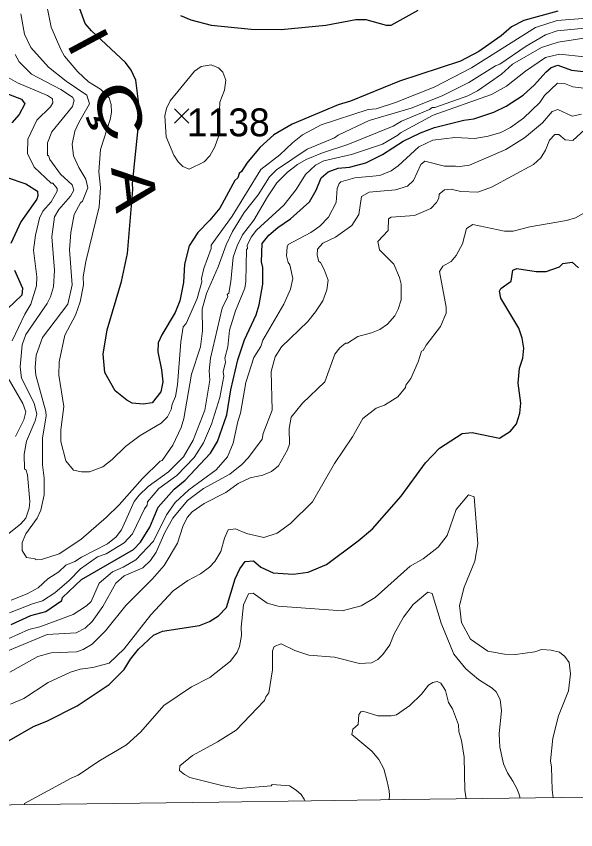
# Model space of a CAD drawing. Extents: x 265.7 to 292.1, y 7676.2 to 7704.2.
# Drawn here: x 276.665 to 278.272, y 7676.25 to 7678.586 of the extents above; entities that cross this region are included whole.
import ezdxf
from ezdxf.enums import TextEntityAlignment as Align

# ---------------------------------------------------------------- set-up
doc = ezdxf.new("R2010")
doc.units = 0
doc.header["$LTSCALE"] = 0.032
for name, color, linetype, lineweight in [('1', 7, 'Continuous', 25), ('2', 7, 'Continuous', 13), ('21', 7, 'Continuous', 25), ('63', 7, 'Continuous', 25)]:
    doc.layers.add(name, color=color, linetype=linetype, lineweight=lineweight)
doc.layers.add('61', color=7, linetype='Continuous')

msp = doc.modelspace()

# ---------------------------------------------------------------- linework, layer by layer
at = {"layer": '1'}
for points in [[(278.2205, 7678.6005), (278.1232, 7678.5741), (278.0881, 7678.5558), (278.0586, 7678.5295), (277.9939, 7678.4848), (277.9413, 7678.4568), (277.7657, 7678.3994), (277.6253, 7678.3427), (277.5901, 7678.3316), (277.4577, 7678.2765), (277.405, 7678.2454), (277.3651, 7678.2095), (277.3276, 7678.164), (277.3125, 7678.1401), (277.3053, 7678.1345), (277.3013, 7678.1225), (277.2933, 7678.1145), (277.2502, 7678.0355), (277.2215, 7678.0004), (277.1864, 7677.9653), (277.1624, 7677.927), (277.1481, 7677.8743), (277.1457, 7677.8217), (277.1353, 7677.769), (277.1217, 7677.7355), (277.0834, 7677.6717), (277.0731, 7677.6485), (277.0715, 7677.6222), (277.0826, 7677.5711), (277.0866, 7677.536), (277.081, 7677.5073), (277.0555, 7677.4762), (277.03, 7677.4722), (276.9981, 7677.4754), (276.9829, 7677.4833), (276.9494, 7677.5105), (276.9198, 7677.5631), (276.9151, 7677.6158), (276.9262, 7677.686), (276.9677, 7677.8249), (276.9853, 7677.9047), (277.0004, 7678.0882), (276.9996, 7678.1058), (277.0156, 7678.2638), (277.0172, 7678.334), (277.0092, 7678.4026), (276.9956, 7678.4313), (276.9789, 7678.4537), (276.8815, 7678.5446), (276.8632, 7678.5654), (276.8097, 7678.7138)], [(277.1369, 7678.5885), (277.1672, 7678.5757), (277.2247, 7678.5606), (277.3396, 7678.5486), (277.4258, 7678.5478), (277.555, 7678.5606), (277.6412, 7678.5765), (277.6699, 7678.5773), (277.7274, 7678.5606), (277.7418, 7678.5606), (277.82, 7678.6037)], [(277.9796, 7678.2917), (278.037, 7678.3108), (278.0721, 7678.3284), (278.1216, 7678.3595), (278.1543, 7678.389), (278.1862, 7678.4257), (278.2022, 7678.4393), (278.2213, 7678.4457), (278.2604, 7678.4313), (278.2947, 7678.4273)], [(276.5975, 7678.3794), (276.6805, 7678.3483), (276.69, 7678.3348), (276.6741, 7678.3044), (276.6525, 7678.2797)], [(277.6699, 7678.1656), (277.7178, 7678.1887), (277.7769, 7678.227), (277.8263, 7678.2518), (277.867, 7678.2669), (277.9508, 7678.2877), (277.9796, 7678.2917)], [(276.6502, 7676.8394), (276.7076, 7676.8649), (276.7507, 7676.8769), (276.7962, 7676.9088), (276.7978, 7676.9168), (276.8528, 7676.9686), (277.002, 7677.0548), (277.022, 7677.0764), (277.0491, 7677.1195), (277.0731, 7677.1769), (277.1185, 7677.228), (277.1505, 7677.2543), (277.2231, 7677.3317), (277.243, 7677.3653), (277.2702, 7677.4419), (277.2813, 7677.5137), (277.3013, 7677.5999), (277.3212, 7677.6573), (277.3547, 7677.7291), (277.3635, 7677.7578), (277.3739, 7677.8169), (277.3731, 7677.8648), (277.3699, 7677.8807), (277.3715, 7677.9334), (277.3906, 7677.9573), (277.4162, 7677.9797), (277.4529, 7678.0044), (277.5072, 7678.0531), (277.5271, 7678.0866), (277.5407, 7678.1217), (277.5614, 7678.1393), (277.5901, 7678.1496), (277.6221, 7678.1528), (277.6699, 7678.1656)], [(276.6366, 7678.1241), (276.6932, 7678.1049), (276.7267, 7678.0834), (276.7275, 7678.0706), (276.7243, 7678.0611), (276.6781, 7677.9956), (276.6493, 7677.9334)], [(278.053, 7677.7969), (278.0577, 7677.8041), (278.0865, 7677.8257), (278.0913, 7677.8568), (278.1032, 7677.8616), (278.1583, 7677.8528), (278.187, 7677.8528), (278.2253, 7677.8664), (278.2357, 7677.8759), (278.262, 7677.8799), (278.2804, 7677.864)], [(276.6605, 7677.8568), (276.6829, 7677.8057), (276.6813, 7677.785), (276.6398, 7677.7459)], [(278.1112, 7677.5759), (278.12, 7677.6046), (278.1232, 7677.6334), (278.1184, 7677.6621), (278.1088, 7677.6908), (278.0577, 7677.777), (278.053, 7677.7969)], [(276.6382, 7676.5026), (276.7148, 7676.5465), (276.7547, 7676.5633), (276.8401, 7676.6064), (276.9318, 7676.667), (276.9749, 7676.7101), (276.9933, 7676.7396), (277.0164, 7676.7684), (277.0595, 7676.8091), (277.0858, 7676.8202), (277.1912, 7676.837), (277.2199, 7676.8482), (277.2462, 7676.8641), (277.2694, 7676.8881), (277.2941, 7676.9711), (277.3077, 7676.9998), (277.3228, 7677.0205), (277.3468, 7677.0221), (277.3683, 7677.0038), (277.4034, 7676.9878), (277.4609, 7676.9838), (277.504, 7676.9894), (277.5566, 7677.0117), (277.6476, 7677.0796), (277.6883, 7677.1147), (277.7713, 7677.208), (277.8407, 7677.3038), (277.8806, 7677.3461), (277.946, 7677.3876), (277.9748, 7677.3908), (278.0538, 7677.3748), (278.0849, 7677.3948), (278.1024, 7677.4155), (278.112, 7677.4466), (278.1144, 7677.4754), (278.1072, 7677.5328), (278.1112, 7677.5759)]]:
    msp.add_lwpolyline(points, dxfattribs=at)
at = {"layer": '2'}
for points in [[(276.7451, 7678.6556), (276.7658, 7678.555), (276.793, 7678.4904), (276.8041, 7678.4712), (276.8417, 7678.4265), (276.8728, 7678.3978), (276.9071, 7678.3763), (276.9326, 7678.3523), (276.9382, 7678.3324), (276.939, 7678.31), (276.935, 7678.2893), (276.9071, 7678.2031), (276.9023, 7678.1393), (276.9071, 7678.0946), (276.9039, 7678.0387), (276.8656, 7677.8823), (276.8576, 7677.8376), (276.8584, 7677.8153), (276.8488, 7677.7658), (276.8353, 7677.7275), (276.8049, 7677.6701), (276.789, 7677.5935), (276.7874, 7677.5552), (276.8018, 7677.4658), (276.7938, 7677.3988), (276.793, 7677.3653), (276.8081, 7677.3094), (276.8297, 7677.2823), (276.8528, 7677.2775), (276.8752, 7677.2783)], [(276.7212, 7677.5552), (276.7196, 7677.5775), (276.7228, 7677.6126), (276.7411, 7677.6637), (276.8137, 7677.7594), (276.8257, 7677.8153), (276.8185, 7677.9158), (276.8217, 7677.9653), (276.8321, 7678.0164), (276.8496, 7678.0507), (276.856, 7678.0547), (276.8712, 7678.093), (276.8656, 7678.1185), (276.8448, 7678.152), (276.8297, 7678.1856), (276.8257, 7678.2191), (276.8337, 7678.2558), (276.8448, 7678.2813), (276.876, 7678.3348), (276.868, 7678.3595), (276.8089, 7678.4002), (276.7579, 7678.4401), (276.7076, 7678.4968), (276.6892, 7678.5351), (276.6789, 7678.5933)], [(277.0994, 7677.4363), (277.1106, 7677.457), (277.113, 7677.4722), (277.1225, 7677.4945), (277.1289, 7677.528), (277.1377, 7677.6509), (277.1449, 7677.694), (277.1529, 7677.7036), (277.1848, 7677.7754), (277.1983, 7677.8233), (277.1975, 7677.8329), (277.2039, 7677.8616), (277.2247, 7677.919), (277.2255, 7677.9286), (277.2853, 7678.0124), (277.3675, 7678.1457), (277.4226, 7678.1879), (277.4585, 7678.2223), (277.488, 7678.2454), (277.5407, 7678.2741), (277.6763, 7678.318), (277.6987, 7678.3204), (277.7545, 7678.3388), (277.8662, 7678.3826), (277.9732, 7678.4385), (278.1567, 7678.5542), (278.2189, 7678.5742), (278.353, 7678.5845)], [(278.3083, 7678.5526), (278.2189, 7678.5446), (278.1854, 7678.5327), (278.1296, 7678.5007), (278.0546, 7678.4481), (278.0418, 7678.4433), (277.9652, 7678.3962), (277.8886, 7678.3579), (277.7992, 7678.322), (277.6795, 7678.2869), (277.5901, 7678.2446), (277.579, 7678.2366), (277.5008, 7678.2047), (277.413, 7678.1456), (277.3923, 7678.1249), (277.3603, 7678.0738), (277.3204, 7678.0228), (277.2861, 7677.9685), (277.2678, 7677.9302), (277.2454, 7677.8664), (277.2119, 7677.7898), (277.1991, 7677.7451), (277.2007, 7677.6828), (277.1944, 7677.6366), (277.1688, 7677.5584), (277.1465, 7677.4307), (277.1393, 7677.4051), (277.1154, 7677.3541), (277.0842, 7677.3102), (277.0787, 7677.3086), (277.0276, 7677.2591), (276.9605, 7677.1833), (276.9246, 7677.1474), (276.8512, 7677.0836), (276.789, 7677.0429), (276.7379, 7677.0261), (276.7204, 7677.0253), (276.7196, 7677.0277), (276.6948, 7677.0317), (276.6821, 7677.0524), (276.6821, 7677.0748), (276.6932, 7677.1003), (276.7252, 7677.145), (276.7355, 7677.1674), (276.7451, 7677.212)], [(277.9899, 7678.3723), (278.0594, 7678.4201), (278.0905, 7678.4481), (278.1743, 7678.496), (278.2221, 7678.5119), (278.3083, 7678.5255)], [(276.6621, 7678.476), (276.6741, 7678.4553), (276.7092, 7678.4201), (276.7938, 7678.3755), (276.8265, 7678.3539), (276.8313, 7678.3451), (276.8273, 7678.3268), (276.7674, 7678.2542), (276.7555, 7678.2223), (276.7555, 7678.1863), (276.7579, 7678.1863), (276.7619, 7678.1744), (276.7922, 7678.1329), (276.8257, 7678.1018), (276.8305, 7678.0866), (276.8209, 7678.0698), (276.7874, 7678.0315), (276.7754, 7678.01), (276.7674, 7677.9525), (276.7754, 7677.8568), (276.7722, 7677.8089), (276.7635, 7677.7802), (276.7539, 7677.761), (276.6932, 7677.6725), (276.6821, 7677.6429), (276.6765, 7677.5791), (276.6805, 7677.5472), (276.7172, 7677.4754), (276.7244, 7677.4435), (276.7196, 7677.4243), (276.6948, 7677.366), (276.6876, 7677.3285), (276.6892, 7677.2855), (276.6924, 7677.2847), (276.698, 7677.2695), (276.7044, 7677.1929), (276.7028, 7677.1737), (276.6932, 7677.145), (276.6773, 7677.1275), (276.635, 7677.0939)], [(278.2971, 7678.4696), (278.2253, 7678.4768), (278.1854, 7678.468), (278.128, 7678.4281), (278.0737, 7678.385), (278.0306, 7678.3619), (277.8631, 7678.302), (277.7689, 7678.2518), (277.7617, 7678.2446), (277.7178, 7678.2191), (277.6285, 7678.1887), (277.5487, 7678.1712), (277.5247, 7678.1584), (277.496, 7678.1321), (277.4689, 7678.0882), (277.4337, 7678.0435), (277.3555, 7677.9717), (277.3404, 7677.9517), (277.3284, 7677.9278), (277.33, 7677.919), (277.3268, 7677.9166), (277.3252, 7677.8249), (277.322, 7677.8057), (277.2949, 7677.7403), (277.2781, 7677.6844), (277.2726, 7677.6366), (277.2646, 7677.6046), (277.2662, 7677.5927), (277.2598, 7677.5647), (277.2614, 7677.5528), (277.2502, 7677.4913), (277.2263, 7677.4147), (277.2031, 7677.3613), (277.176, 7677.319), (277.1265, 7677.2671), (277.0747, 7677.2304), (277.0427, 7677.1921), (277.0411, 7677.1825), (277.0332, 7677.1721), (276.9989, 7677.1003), (276.9749, 7677.074), (276.9231, 7677.0429), (276.8991, 7677.0341), (276.8496, 7676.999), (276.8177, 7676.9655), (276.7762, 7676.9304), (276.7411, 7676.9072), (276.7124, 7676.8992), (276.6454, 7676.8729)], [(276.6533, 7677.6541), (276.69, 7677.7307), (276.7076, 7677.7594), (276.7236, 7677.8121), (276.7244, 7677.8376), (276.7148, 7677.9142), (276.7204, 7677.9573), (276.7323, 7678.0068), (276.7419, 7678.026), (276.7658, 7678.0531), (276.7826, 7678.0834), (276.7826, 7678.0914), (276.7706, 7678.1066), (276.7659, 7678.1073), (276.7164, 7678.1528), (276.698, 7678.1919), (276.6988, 7678.2334), (276.7243, 7678.2877), (276.7635, 7678.326), (276.7706, 7678.338), (276.769, 7678.3491), (276.7555, 7678.3587), (276.6693, 7678.3946), (276.6222, 7678.4217)], [(277.7098, 7678.1289), (277.7418, 7678.1425), (277.7625, 7678.1568), (277.8216, 7678.2111), (277.8615, 7678.2302), (277.9253, 7678.2382), (277.9827, 7678.235), (278.021, 7678.2414), (278.057, 7678.2526), (278.0849, 7678.2669), (278.1224, 7678.2933), (278.1695, 7678.3388), (278.183, 7678.3587), (278.2197, 7678.3938), (278.2397, 7678.393), (278.2636, 7678.3834), (278.3035, 7678.3787)], [(277.7481, 7678.2701), (277.7721, 7678.2845), (277.8527, 7678.318), (277.8599, 7678.3244), (277.8678, 7678.3244), (277.962, 7678.3579), (277.9899, 7678.3723)], [(278.2892, 7678.3052), (278.262, 7678.2989), (278.2205, 7678.3188), (278.2046, 7678.3124), (278.1766, 7678.2805), (278.1248, 7678.2366), (278.0713, 7678.2039), (277.9668, 7678.1584), (277.9317, 7678.1536), (277.9269, 7678.156), (277.895, 7678.156), (277.8391, 7678.1696), (277.8271, 7678.1608), (277.8064, 7678.1145), (277.7888, 7678.0986), (277.7545, 7678.0874), (277.6795, 7678.081), (277.6572, 7678.069), (277.6492, 7678.0164), (277.6292, 7677.9853), (277.5822, 7677.9517), (277.5463, 7677.9342), (277.5303, 7677.9174), (277.5295, 7677.8999), (277.5343, 7677.8815), (277.5391, 7677.8791), (277.5502, 7677.8592), (277.5614, 7677.8281), (277.5574, 7677.8009), (277.5455, 7677.769), (277.5247, 7677.7371), (277.5024, 7677.71), (277.4274, 7677.6373), (277.409, 7677.6078), (277.3978, 7677.5663), (277.4002, 7677.4554), (277.3747, 7677.3876), (277.3715, 7677.3716), (277.3324, 7677.319), (277.3133, 7677.299), (277.2789, 7677.2711), (277.2031, 7677.2296), (277.1569, 7677.1953), (277.1146, 7677.145), (277.0922, 7677.1035), (277.0675, 7677.0477), (277.0507, 7677.0237), (277.0284, 7677.0022), (276.9757, 7676.979), (276.951, 7676.9583), (276.9135, 7676.8913), (276.8831, 7676.8482)], [(276.6502, 7676.9096), (276.6964, 7676.9272), (276.7284, 7676.9447), (276.7563, 7676.9703), (276.7874, 7676.991), (276.8081, 7677.0102), (276.8337, 7677.0205), (276.8528, 7677.0333), (276.927, 7677.0708), (276.9526, 7677.0915), (276.9677, 7677.1115), (277.0036, 7677.1929), (277.018, 7677.2112), (277.0443, 7677.236), (277.1026, 7677.2775), (277.1457, 7677.3214), (277.1736, 7677.3684), (277.2071, 7677.4546), (277.2215, 7677.5408), (277.2191, 7677.5679), (277.2231, 7677.6046), (277.2566, 7677.7483), (277.2726, 7677.7818), (277.271, 7677.7874), (277.2757, 7677.7914), (277.2821, 7677.8249), (277.2885, 7677.8943), (277.2997, 7677.927), (277.3156, 7677.9589), (277.3476, 7678.0004), (277.3867, 7678.0675), (277.4138, 7678.1074), (277.4449, 7678.1385), (277.4728, 7678.1608), (277.4976, 7678.1744), (277.5447, 7678.1935), (277.6173, 7678.2175), (277.7481, 7678.2701)], [(277.8726, 7678.0515), (277.879, 7678.0635), (277.8798, 7678.0754), (277.895, 7678.0874), (277.9141, 7678.0898), (277.9428, 7678.0826), (277.9907, 7678.081), (278.0306, 7678.0954), (278.1511, 7678.16), (278.1719, 7678.18), (278.1854, 7678.2015), (278.1974, 7678.2302), (278.2126, 7678.2462), (278.2237, 7678.2462), (278.2421, 7678.231), (278.2636, 7678.2294), (278.3227, 7678.2829)], [(277.5622, 7678.0092), (277.5838, 7678.0515), (277.5869, 7678.0914), (277.5925, 7678.1058), (277.5981, 7678.1105), (277.638, 7678.1217), (277.7098, 7678.1289)], [(276.6486, 7676.6112), (276.6869, 7676.6271), (276.7571, 7676.6726), (276.8209, 7676.7029), (276.8488, 7676.7117), (276.8848, 7676.7165), (276.9318, 7676.7285), (276.9749, 7676.77), (277.0523, 7676.8673), (277.1162, 7676.9359), (277.1585, 7676.9663), (277.1944, 7676.9854), (277.2207, 7677.0038), (277.2359, 7677.0205), (277.2534, 7677.0493), (277.263, 7677.0876), (277.2742, 7677.1115), (277.2949, 7677.1139), (277.3268, 7677.1011), (277.3763, 7677.0891), (277.4146, 7677.1019), (277.4529, 7677.1298), (277.5159, 7677.1913), (277.579, 7677.3014), (277.6308, 7677.3788), (277.6604, 7677.4307), (277.6987, 7677.461), (277.7226, 7677.469), (277.7617, 7677.4929), (277.7832, 7677.5201), (277.784, 7677.5264), (277.7984, 7677.5456), (277.82, 7677.5935), (277.8295, 7677.6246), (277.8343, 7677.6262), (277.8423, 7677.6413), (277.8838, 7677.6948), (277.8998, 7677.7339), (277.9006, 7677.7507), (277.8806, 7677.8536), (277.8902, 7677.8688), (277.9141, 7677.8823), (277.9293, 7677.8991), (277.9476, 7677.9326), (277.9588, 7677.9765), (277.9764, 7677.9877), (278.0673, 7677.9693), (278.0929, 7677.9693), (278.1407, 7677.9813), (278.2461, 7677.9996), (278.2716, 7678.0076), (278.3259, 7678.0379)], [(277.7035, 7677.9398), (277.7338, 7677.9709), (277.7346, 7678.0044), (277.7418, 7678.0092), (277.8088, 7678.014), (277.8559, 7678.0339), (277.8726, 7678.0515)], [(276.6422, 7676.7979), (276.7012, 7676.825), (276.7331, 7676.833), (276.8289, 7676.8681), (276.8672, 7676.8928), (276.88, 7676.9056), (276.9039, 7676.9583), (276.9414, 7676.991), (276.9725, 7677.0046), (277.0084, 7677.0253), (277.0595, 7677.0788), (277.097, 7677.1546), (277.1217, 7677.1897), (277.1608, 7677.2264), (277.2398, 7677.2838), (277.2718, 7677.3206), (277.2885, 7677.3605), (277.3013, 7677.4227), (277.3093, 7677.4466), (277.3252, 7677.5344), (277.3476, 7677.6062), (277.3675, 7677.6374), (277.3731, 7677.6557), (277.4337, 7677.7594), (277.4529, 7677.8025), (277.4593, 7677.8329), (277.4513, 7677.8728), (277.4465, 7677.8791), (277.4417, 7677.8983), (277.4433, 7677.9238), (277.4465, 7677.931), (277.5119, 7677.9653), (277.5375, 7677.9837), (277.5622, 7678.0092)], [(276.647, 7676.7029), (276.7268, 7676.7476), (276.7651, 7676.758), (276.8385, 7676.7612), (276.8576, 7676.7676), (276.8832, 7676.7835), (276.9215, 7676.821), (276.9805, 7676.8945), (277.0571, 7676.9703), (277.0898, 7677.0086), (277.1289, 7677.0732), (277.1433, 7677.1211), (277.1561, 7677.1466), (277.1704, 7677.1626), (277.2055, 7677.1873), (277.267, 7677.2184), (277.3029, 7677.2447), (277.3372, 7677.2607), (277.3731, 7677.2687), (277.3986, 7677.2791), (277.4186, 7677.295), (277.4449, 7677.3413), (277.4497, 7677.3573), (277.4489, 7677.402), (277.4553, 7677.4347), (277.488, 7677.4754), (277.5518, 7677.5368), (277.5806, 7677.6158), (277.5949, 7677.6342), (277.6109, 7677.6477), (277.6165, 7677.6477), (277.646, 7677.6669), (277.6859, 7677.6772), (277.7098, 7677.6868), (277.7314, 7677.702), (277.7529, 7677.7259), (277.7625, 7677.7451), (277.7705, 7677.7722), (277.7705, 7677.8169), (277.7665, 7677.836), (277.7497, 7677.8743), (277.709, 7677.9158), (277.7035, 7677.9398)], [(276.6629, 7677.3796), (276.6868, 7677.4275), (276.6924, 7677.4498), (276.6837, 7677.4738), (276.6422, 7677.5472)], [(276.7451, 7677.212), (276.7459, 7677.2599), (276.7411, 7677.2982), (276.7403, 7677.3748), (276.7515, 7677.4387), (276.7507, 7677.4514), (276.7212, 7677.5552)], [(276.8752, 7677.2783), (276.9135, 7677.2926), (276.9406, 7677.3134), (276.9789, 7677.3509), (277.0212, 7677.382), (277.0811, 7677.4179), (277.0994, 7677.4363)], [(276.6877, 7676.322), (276.6891, 7676.3257), (276.8232, 7676.3981), (276.8433, 7676.4069), (276.9023, 7676.4468), (276.9821, 7676.4939), (277.0228, 7676.5314), (277.089, 7676.6072), (277.1688, 7676.6606), (277.2215, 7676.687), (277.2805, 7676.7341), (277.2997, 7676.7604), (277.3069, 7676.7764), (277.3125, 7676.8083), (277.3117, 7676.8322), (277.318, 7676.896), (277.3324, 7676.9272), (277.346, 7676.9296), (277.3859, 7676.9008), (277.4178, 7676.8921), (277.6013, 7676.8785), (277.6556, 7676.8936), (277.6963, 7676.9168), (277.7968, 7677.007), (277.8343, 7677.0285), (277.8774, 7677.062), (277.9029, 7677.0955), (277.9293, 7677.1697), (277.9644, 7677.212), (277.9811, 7677.2065), (277.9907, 7677.0716), (277.9827, 7677.0213), (277.9516, 7676.9471), (277.9381, 7676.8945), (277.9444, 7676.845), (277.97, 7676.7971), (278.0195, 7676.7628), (278.0673, 7676.754), (278.0992, 7676.7532), (278.1551, 7676.7612), (278.1743, 7676.7676), (278.2014, 7676.766), (278.2253, 7676.7604), (278.2413, 7676.7476), (278.2532, 7676.7301), (278.2572, 7676.6982), (278.2517, 7676.6487), (278.2229, 7676.5769), (278.2062, 7676.513), (278.1998, 7676.4476), (278.203, 7676.43), (278.2046, 7676.3646), (278.2074, 7676.3422)], [(277.4955, 7676.3326), (277.4922, 7676.3376), (277.4838, 7676.3509), (277.4694, 7676.3639), (277.4497, 7676.3766), (277.4002, 7676.3798), (277.3978, 7676.3766), (277.3045, 7676.3686), (277.2598, 7676.3758), (277.164, 7676.4005), (277.1481, 7676.4085), (277.1345, 7676.4205), (277.1353, 7676.434), (277.1712, 7676.4635), (277.2438, 7676.5026), (277.2965, 7676.5362), (277.3787, 7676.6215), (277.3819, 7676.6319), (277.3907, 7676.6431), (277.401, 7676.7093), (277.4018, 7676.7636), (277.4058, 7676.7764), (277.4258, 7676.7843), (277.4657, 7676.7652), (277.5056, 7676.7516), (277.579, 7676.746), (277.6508, 7676.7277), (277.6859, 7676.7293), (277.7043, 7676.7388), (277.7186, 7676.7532), (277.7386, 7676.7811), (277.7513, 7676.8131), (277.7777, 7676.8609), (277.8056, 7676.8968), (277.8471, 7676.9327), (277.8599, 7676.9288), (277.8854, 7676.8434), (277.9221, 7676.754), (277.9564, 7676.7125), (277.9931, 7676.6814), (278.0322, 7676.6567), (278.0434, 7676.6463), (278.0554, 7676.6239), (278.0593, 7676.5912), (278.0522, 7676.5266), (278.0546, 7676.4875), (278.0649, 7676.4396), (278.0762, 7676.4137), (278.0919, 7676.3897), (278.1033, 7676.3686), (278.1094, 7676.3542), (278.113, 7676.3411)], [(276.8831, 7676.8482), (276.8632, 7676.829), (276.8369, 7676.8154), (276.7539, 7676.8107), (276.5991, 7676.7468), (276.5512, 7676.7357), (276.5113, 7676.7357)], [(277.7362, 7676.3361), (277.7374, 7676.349), (277.7362, 7676.362), (277.7309, 7676.3886), (277.721, 7676.4253), (277.7066, 7676.4516), (277.6867, 7676.4755), (277.6292, 7676.5234), (277.6324, 7676.5394), (277.6476, 7676.5521), (277.6492, 7676.5809), (277.6548, 7676.5888), (277.6604, 7676.5904), (277.7035, 7676.5769), (277.7418, 7676.5769), (277.7577, 7676.5801), (277.796, 7676.6072), (277.8295, 7676.6391), (277.8495, 7676.6654), (277.8615, 7676.6734), (277.8742, 7676.6758), (277.8846, 7676.671), (277.8982, 7676.6503), (277.9069, 7676.616), (277.9181, 7676.5976), (277.9357, 7676.5513), (277.9365, 7676.5322), (277.9444, 7676.5066), (277.9516, 7676.4588), (277.954, 7676.3638), (277.9578, 7676.339)]]:
    msp.add_lwpolyline(points, dxfattribs=at)
msp.add_lwpolyline([(277.2501, 7678.3399), (277.2459, 7678.2406), (277.2358, 7678.2111), (277.2215, 7678.1856), (277.2047, 7678.168), (277.1624, 7678.1472), (277.1441, 7678.1544), (277.1305, 7678.168), (277.1177, 7678.1872), (277.0962, 7678.2398), (277.0922, 7678.3005), (277.097, 7678.3212), (277.1074, 7678.3436), (277.1776, 7678.4281), (277.1968, 7678.4417), (277.2247, 7678.4465), (277.2462, 7678.4385), (277.2582, 7678.4257), (277.267, 7678.4026), (277.263, 7678.3739)], close=True, dxfattribs=at)
at = {"layer": '21'}
for p, q in [((277.1201, 7678.3202), (277.1613, 7678.279)), ((277.1613, 7678.3202), (277.1201, 7678.279))]:
    msp.add_line(p, q, dxfattribs=at)
at = {"layer": '63', "lineweight": 13}
msp.add_lwpolyline([(280.4306, 7676.3719), (279.9, 7676.3649), (279.3695, 7676.3578), (278.839, 7676.3508), (278.3084, 7676.3437), (277.7779, 7676.3366), (277.2473, 7676.3295), (276.7168, 7676.3224), (276.1862, 7676.3153), (275.6557, 7676.3081), (275.1251, 7676.3009), (274.5946, 7676.2937), (274.064, 7676.2865), (273.5335, 7676.2793), (273.0029, 7676.2721), (272.4723, 7676.2648), (271.9418, 7676.2575), (271.4112, 7676.2502)], dxfattribs=at)

# ---------------------------------------------------------------- texts
at = {"layer": '61'}
for s, rotation, width, p in [('I', 298.24, 1.15, (276.8192, 7678.4853)), ('Ç', 289.302, 1.45, (276.9037, 7678.2952)), ('A', 276.511, 1.25, (276.945, 7678.0845))]:
    msp.add_text(s, height=0.12, rotation=rotation, dxfattribs=dict(at, width=width)).set_placement(p, align=Align.CENTER)
msp.add_text('1138', height=0.08, dxfattribs=at).set_placement((277.2745, 7678.2415), align=Align.CENTER)

doc.saveas('drawing.dxf')
